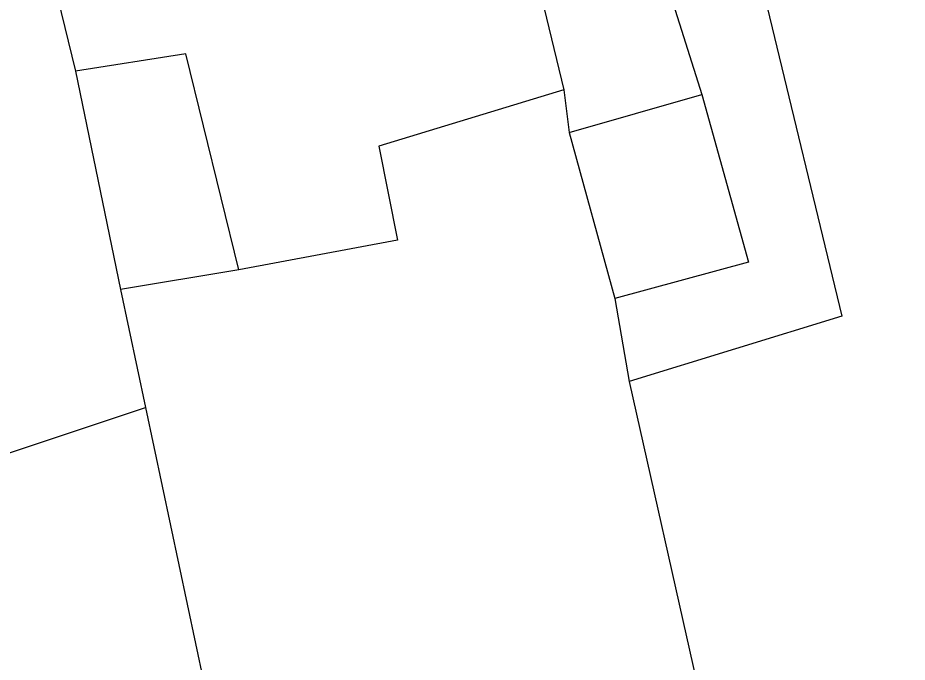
# Model space of a CAD drawing. Extents: x -757994 to -755874, y -1047691 to -1046119.
# Drawn here: x -756528.82 to -756500.82, y -1046667.8 to -1046647.52 of the extents above; entities that cross this region are included whole.
import ezdxf

# ---------------------------------------------------------------- set-up
doc = ezdxf.new("R2010")
doc.units = 0
doc.layers.add('katastrální mapa', color=7, linetype='Continuous')

msp = doc.modelspace()

# ---------------------------------------------------------------- linework, layer by layer
at = {"layer": 'katastrální mapa'}
for p, q in [((-756529.98, -1046637.08), (-756527, -1046649.2)), ((-756506.07, -1046643.7), (-756502.88, -1046656.91)), ((-756509.1, -1046644.15), (-756507.29, -1046649.94)), ((-756512.73, -1046645.24), (-756511.63, -1046649.79)), ((-756523.53, -1046648.66), (-756527, -1046649.2)), ((-756521.86, -1046655.45), (-756523.53, -1046648.66)), ((-756527, -1046649.2), (-756525.59, -1046656.07)), ((-756511.63, -1046649.79), (-756517.45, -1046651.56)), ((-756511.63, -1046649.79), (-756511.46, -1046651.13)), ((-756511.46, -1046651.13), (-756507.29, -1046649.94)), ((-756507.29, -1046649.94), (-756505.82, -1046655.21)), ((-756511.46, -1046651.13), (-756510.02, -1046656.35)), ((-756517.45, -1046651.56), (-756516.87, -1046654.52)), ((-756516.87, -1046654.52), (-756521.86, -1046655.45)), ((-756505.82, -1046655.21), (-756510.02, -1046656.35)), ((-756521.86, -1046655.45), (-756525.59, -1046656.07)), ((-756525.59, -1046656.07), (-756524.8, -1046659.78)), ((-756510.02, -1046656.35), (-756509.57, -1046658.97)), ((-756502.88, -1046656.91), (-756509.57, -1046658.97)), ((-756509.57, -1046658.97), (-756500.82, -1046697.94)), ((-756532.34, -1046662.29), (-756524.8, -1046659.78)), ((-756524.8, -1046659.78), (-756520.96, -1046677.85))]:
    msp.add_line(p, q, dxfattribs=at)

doc.saveas('drawing.dxf')
